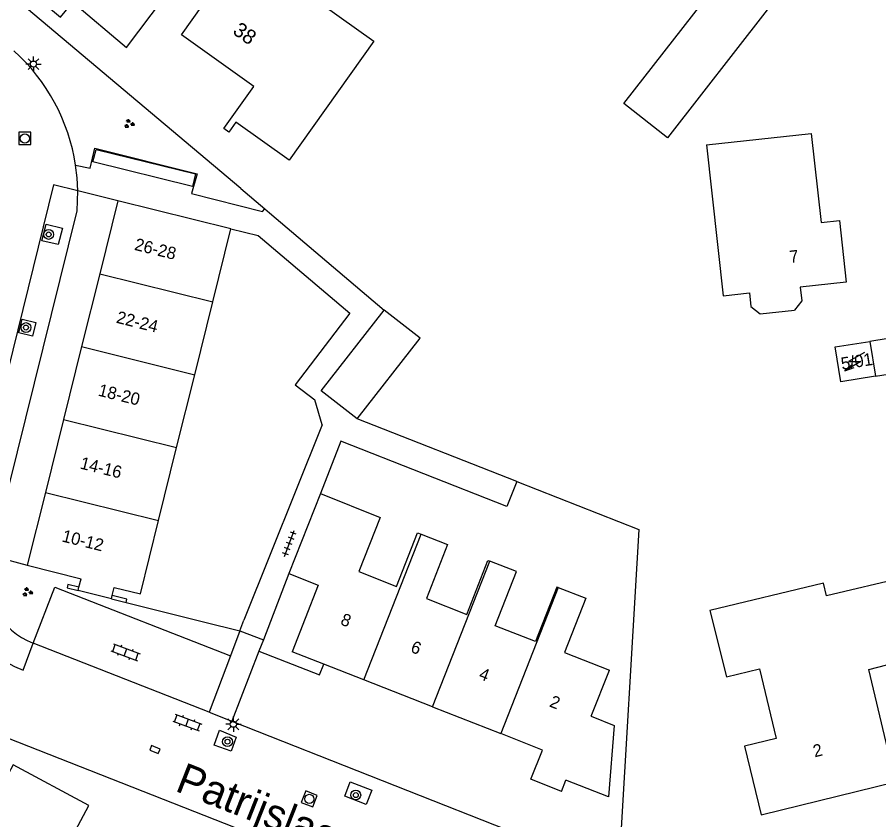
# Model space of a CAD drawing. Extents: x 136000 to 141000, y 400494 to 402006.
# Drawn here: x 137841.5 to 137911.7, y 401687.4 to 401752.7 of the extents above; entities that cross this region are included whole.
import ezdxf

# ---------------------------------------------------------------- set-up
doc = ezdxf.new("R2010")
doc.units = 0
for name, color, linetype in [('gg-afsc-erfafscheiding', 7, 'Continuous'), ('gg-afsc-muur', 7, 'Continuous'), ('gg-anno-huisnummerreeks BGT', 7, 'Continuous'), ('gg-anno-openbare ruimte label', 7, 'Continuous'), ('gg-bbg-bijgebouw', 7, 'Continuous'), ('gg-bbg-gedigitaliseerde bebouwing', 7, 'Continuous'), ('gg-bbg-gedigitaliseerde bijgebouw', 7, 'Continuous'), ('gg-bbg-hoofdgebouw', 7, 'Continuous'), ('gg-bbg-luifel en loopbrug', 7, 'Continuous'), ('gg-bbg-overig bouwwerk', 7, 'Continuous'), ('gg-bbg-tussenscheiding', 7, 'Continuous'), ('gg-knt-verharding', 7, 'Continuous'), ('gg-knt-verharding nz', 7, 'Continuous'), ('gt-anno-plantopografie huisnummer', 7, 'Continuous'), ('gt-bbg-plantopografie pand', 7, 'Continuous'), ('gt-symb-boom', 7, 'Continuous'), ('gt-symb-groenvak', 7, 'Continuous'), ('gt-symb-klinker verharding', 7, 'Continuous'), ('gt-symb-kolk', 7, 'Continuous'), ('gt-symb-lichtmast', 7, 'Continuous'), ('gt-symb-rioolschacht', 7, 'Continuous'), ('gt-symb-tegel verharding', 7, 'Continuous'), ('gt-symb-trafo symbool', 7, 'Continuous')]:
    doc.layers.add(name, color=color, linetype=linetype)

# ---------------------------------------------------------------- blocks, each defined once
blk = doc.blocks.new('gt0-RS')
at = {"layer": 'gt-symb-rioolschacht'}
blk.add_lwpolyline([(-0.5, -0.5), (0.5, -0.5), (0.5, 0.5), (-0.5, 0.5)], close=True, dxfattribs=at)
blk.add_circle((0, 0), 0.375, dxfattribs=at)
blk = doc.blocks.new('gt0-GRVAK')
at = {"layer": 'gt-symb-groenvak'}
for p, q in [((-0.11, 0.189), (-0.228, 0.24)), ((-0.182, 0.153), (0.088, 0.153)), ((-0.091, 0.211), (-0.156, 0.322)), ((-0.047, 0.214), (-0.047, 0.393)), ((-0.004, 0.211), (0.061, 0.322)), ((0.015, 0.189), (0.133, 0.24)), ((0.262, -0.052), (0.197, 0.059)), ((0.305, -0.049), (0.305, 0.13)), ((0.349, -0.052), (0.414, 0.059)), ((-0.245, -0.228), (-0.363, -0.177)), ((-0.318, -0.264), (-0.047, -0.264)), ((-0.226, -0.206), (-0.291, -0.095)), ((-0.183, -0.203), (-0.183, -0.024)), ((-0.139, -0.206), (-0.074, -0.095)), ((-0.12, -0.228), (-0.002, -0.177)), ((0.243, -0.074), (0.125, -0.023)), ((0.17, -0.11), (0.441, -0.11)), ((0.368, -0.074), (0.486, -0.023))]:
    blk.add_line(p, q, dxfattribs=at)
blk = doc.blocks.new('gt0-LMAST')
at = {"layer": 'gt-symb-lichtmast'}
for p, q in [((-0.182, 0.173), (-0.447, 0.438)), ((-0.005, 0.246), (-0.005, 0.621)), ((0.172, 0.173), (0.437, 0.438)), ((-0.255, -0.004), (-0.63, -0.004)), ((-0.182, -0.181), (-0.447, -0.446)), ((-0.005, -0.254), (-0.005, -0.629)), ((0.437, -0.446), (0.172, -0.181)), ((0.245, -0.004), (0.62, -0.004))]:
    blk.add_line(p, q, dxfattribs=at)
blk.add_circle((-0.005, -0.004), 0.25, dxfattribs=at)
blk = doc.blocks.new('gt0-BOOM')
at = {"layer": 'gt-symb-boom'}
for radius in [0.4, 0.2]:
    blk.add_circle((0, 0), radius, dxfattribs=at)
blk = doc.blocks.new('gt0-KL1')
at = {"layer": 'gt-symb-klinker verharding'}
for p, q in [((-1.15, 0.3), (1.15, 0.3)), ((-1, -0.3), (-1, 0.3)), ((-0.5, 0.3), (-0.5, 0.45)), ((0, -0.3), (0, 0.3)), ((0.5, 0.3), (0.5, 0.45)), ((1, -0.3), (1, 0.3)), ((-1.15, -0.3), (1.15, -0.3)), ((-0.5, -0.45), (-0.5, -0.3)), ((0.5, -0.45), (0.5, -0.3))]:
    blk.add_line(p, q, dxfattribs=at)
blk = doc.blocks.new('gt0-HSP')
at = {"layer": 'gt-symb-trafo symbool'}
for points in [[(0.771, 0.746), (-0.529, -0.004), (0.471, -0.004), (-0.829, -0.754)], [(-0.217, -0.24), (-0.829, -0.754), (-0.077, -0.48)]]:
    blk.add_lwpolyline(points, dxfattribs=at)
blk = doc.blocks.new('gt0-TEG1')
at = {"layer": 'gt-symb-tegel verharding'}
for p, q in [((-1.125, 0), (1.125, 0)), ((-0.9, -0.25), (-0.9, 0.25)), ((-0.45, -0.25), (-0.45, 0.25)), ((0, -0.25), (0, 0.25)), ((0.45, -0.25), (0.45, 0.25)), ((0.9, -0.25), (0.9, 0.25))]:
    blk.add_line(p, q, dxfattribs=at)
blk = doc.blocks.new('gt0-KOLK')
at = {"layer": 'gt-symb-kolk'}
blk.add_lwpolyline([(0, 0), (0.375, 0), (0.375, 0.4), (-0.375, 0.4), (-0.375, 0), (0, 0)], dxfattribs=at)

msp = doc.modelspace()

# ---------------------------------------------------------------- linework, layer by layer
at = {"layer": 'gg-afsc-erfafscheiding'}
for p, q in [((137859.739, 401738.767), (137839.014, 401756.232)), ((137849.72, 401737.78), (137846.448, 401738.588)), ((137859.739, 401738.767), (137861.685, 401737.127)), ((137862.066, 401736.806), (137871.42, 401728.882)), ((137866.365, 401719.541), (137865.759, 401721.567)), ((137882.227, 401714.91), (137869.233, 401720.012)), ((137866.365, 401719.541), (137859.998, 401703.607)), ((137839.424, 401708.881), (137842.33, 401708.09)), ((137856.698, 401703.471), (137859.673, 401702.743)), ((137859.673, 401702.743), (137859.998, 401703.607))]:
    msp.add_line(p, q, dxfattribs=at)
for points in [[(137868.629, 401728.623), (137864.156, 401722.797), (137865.759, 401721.567)], [(137882.227, 401714.91), (137881.43, 401712.879), (137867.899, 401718.192), (137866.227, 401713.932)], [(137882.227, 401714.91), (137892.182, 401711.001), (137890.525, 401682.979)]]:
    msp.add_lwpolyline(points, dxfattribs=at)
at = {"layer": 'gg-afsc-muur'}
for p, q in [((137849.2, 401705.352), (137850.385, 401705.056)), ((137850.385, 401705.056), (137856.698, 401703.471)), ((137859.293, 401686.702), (137839.536, 401694.481))]:
    msp.add_line(p, q, dxfattribs=at)
for points in [[(137846.545, 401706.295), (137845.653, 401706.518), (137845.587, 401706.256), (137846.478, 401706.033)], [(137850.385, 401705.056), (137850.45, 401705.318), (137849.264, 401705.617)]]:
    msp.add_lwpolyline(points, dxfattribs=at)
at = {"layer": 'gg-bbg-bijgebouw'}
for points in [[(137899.074, 401756.121), (137902.641, 401753.323), (137894.516, 401742.91), (137890.945, 401745.697), (137899.074, 401756.121)], [(137888.289, 401695.786), (137890.168, 401695.043), (137889.705, 401689.224), (137886.234, 401690.59)]]:
    msp.add_lwpolyline(points, dxfattribs=at)
at = {"layer": 'gg-bbg-gedigitaliseerde bebouwing'}
for p, q in [((137857.453, 401729.549), (137858.93, 401735.506)), ((137855.979, 401723.609), (137857.453, 401729.549)), ((137854.506, 401717.67), (137855.979, 401723.609)), ((137853.033, 401711.731), (137854.506, 401717.67)), ((137866.227, 401713.932), (137871.097, 401711.982)), ((137851.55, 401705.75), (137853.033, 401711.731))]:
    msp.add_line(p, q, dxfattribs=at)
for points in [[(137897.697, 401742.35), (137899.041, 401730.048), (137901.195, 401730.286)], [(137901.195, 401730.286), (137901.316, 401729.161), (137902.071, 401728.557), (137904.858, 401728.872)], [(137871.097, 401711.982), (137869.367, 401707.576), (137872.438, 401706.37), (137874.153, 401710.736), (137874.437, 401710.625)], [(137874.437, 401710.625), (137876.596, 401709.777), (137874.87, 401705.38), (137878.157, 401704.09), (137879.884, 401708.487), (137880.022, 401708.433)], [(137885.606, 401706.277), (137885.499, 401706.319), (137883.752, 401701.871), (137880.475, 401703.157), (137882.209, 401707.574), (137880.022, 401708.433)], [(137885.606, 401706.277), (137887.849, 401705.396), (137886.121, 401700.993), (137889.781, 401699.556)], [(137899.318, 401699), (137902.014, 401699.645), (137903.372, 401693.973), (137900.79, 401693.355), (137902.16, 401687.76)]]:
    msp.add_lwpolyline(points, dxfattribs=at)
at = {"layer": 'gg-bbg-gedigitaliseerde bijgebouw'}
for points in [[(137869.233, 401720.012), (137866.292, 401722.306), (137871.42, 401728.882)], [(137869.233, 401720.012), (137874.362, 401726.587), (137871.42, 401728.882)]]:
    msp.add_lwpolyline(points, dxfattribs=at)
at = {"layer": 'gg-bbg-hoofdgebouw'}
for p, q in [((137849.72, 401737.78), (137848.242, 401731.842)), ((137858.93, 401735.506), (137849.72, 401737.78)), ((137848.242, 401731.842), (137846.764, 401725.904)), ((137911.01, 401726.33), (137911.46, 401723.49)), ((137846.764, 401725.904), (137845.286, 401719.966)), ((137845.286, 401719.966), (137843.808, 401714.028)), ((137843.808, 401714.028), (137842.33, 401708.09)), ((137866.227, 401713.932), (137863.665, 401707.407)), ((137842.33, 401708.09), (137846.718, 401706.976)), ((137846.545, 401706.295), (137846.718, 401706.976)), ((137846.478, 401706.033), (137846.545, 401706.295)), ((137849.264, 401705.617), (137849.427, 401706.289)), ((137849.427, 401706.289), (137851.55, 401705.75)), ((137849.2, 401705.352), (137846.478, 401706.033)), ((137849.2, 401705.352), (137849.264, 401705.617)), ((137866.512, 401700.036), (137863.93, 401701.05)), ((137869.776, 401698.755), (137866.512, 401700.036)), ((137888.289, 401695.786), (137889.781, 401699.556)), ((137875.361, 401696.562), (137869.776, 401698.755)), ((137875.361, 401696.562), (137880.931, 401694.374)), ((137885.87, 401689.67), (137886.234, 401690.59))]:
    msp.add_line(p, q, dxfattribs=at)
for points in [[(137897.697, 401742.35), (137906.228, 401743.258), (137907.03, 401736.01)], [(137907.03, 401736.01), (137908.54, 401736.18), (137909.09, 401731.159)], [(137909.09, 401731.159), (137905.328, 401730.75), (137905.457, 401729.619), (137904.858, 401728.872)], [(137911.46, 401723.49), (137908.64, 401723.04), (137908.19, 401725.88), (137911.01, 401726.33)], [(137863.665, 401707.407), (137866.057, 401706.467), (137863.93, 401701.05)], [(137913.91, 401707.11), (137907.478, 401705.601), (137907.239, 401706.625), (137897.974, 401704.418), (137899.318, 401699)], [(137902.16, 401687.76), (137913.11, 401690.46), (137910.92, 401699.61), (137915.44, 401700.76), (137913.91, 401707.11)], [(137885.87, 401689.67), (137883.38, 401690.66), (137884.33, 401693.04), (137880.931, 401694.374)], [(137846.028, 401681.809), (137844.278, 401682.763), (137847.34, 401688.518), (137841.179, 401691.841), (137839.52, 401688.78)]]:
    msp.add_lwpolyline(points, dxfattribs=at)
at = {"layer": 'gg-bbg-luifel en loopbrug'}
for p, q in [((137863.665, 401707.407), (137861.58, 401702.027)), ((137861.58, 401702.027), (137861.219, 401701.094))]:
    msp.add_line(p, q, dxfattribs=at)
msp.add_lwpolyline([(137861.219, 401701.094), (137866.165, 401699.152), (137866.512, 401700.036)], dxfattribs=at)
at = {"layer": 'gg-bbg-overig bouwwerk'}
msp.add_lwpolyline([(137847.691, 401740.941), (137847.944, 401741.967), (137856.049, 401739.97), (137855.797, 401738.944), (137847.691, 401740.941)], dxfattribs=at)
at = {"layer": 'gg-bbg-tussenscheiding'}
for p, q in [((137848.242, 401731.842), (137857.453, 401729.549)), ((137846.764, 401725.904), (137855.979, 401723.609)), ((137845.286, 401719.966), (137854.506, 401717.67)), ((137843.808, 401714.028), (137853.033, 401711.731)), ((137869.776, 401698.755), (137874.437, 401710.625)), ((137875.361, 401696.562), (137880.022, 401708.433)), ((137885.606, 401706.277), (137880.931, 401694.374))]:
    msp.add_line(p, q, dxfattribs=at)
at = {"layer": 'gg-knt-verharding'}
for p, q in [((137861.685, 401737.127), (137862.066, 401736.806)), ((137858.93, 401735.506), (137861.142, 401734.96)), ((137861.142, 401734.96), (137868.629, 401728.623)), ((137911.46, 401723.49), (137913.536, 401723.831)), ((137859.673, 401702.743), (137858.908, 401700.705)), ((137859.673, 401702.743), (137861.58, 401702.027)), ((137858.908, 401700.705), (137857.148, 401696.116)), ((137861.219, 401701.094), (137859.009, 401695.383)), ((137857.148, 401696.116), (137859.009, 401695.383)), ((137859.009, 401695.383), (137890.525, 401682.979))]:
    msp.add_line(p, q, dxfattribs=at)
for points in [[(137912.99, 401754.73), (137913.36, 401751.65), (137917.3, 401727.35), (137911.01, 401726.33)], [(137846.273, 401740.686), (137847.449, 401740.443), (137847.833, 401742.059), (137856.169, 401739.982), (137855.727, 401738.378), (137861.509, 401736.918), (137861.685, 401737.127)], [(137846.448, 401738.588), (137846.396, 401739.64), (137846.273, 401740.686)], [(137839.424, 401708.881), (137846.39, 401736.97), (137846.448, 401738.588)], [(137843.878, 401735.887), (137845.196, 401735.562), (137844.854, 401734.223), (137843.53, 401734.509), (137843.878, 401735.887)], [(137841.642, 401727.019), (137841.918, 401728.145), (137843.045, 401727.869), (137842.769, 401726.743), (137841.642, 401727.019)], [(137842.81, 401701.756), (137844.577, 401706.298), (137858.908, 401700.705)], [(137858.005, 401694.656), (137859.373, 401694.088), (137858.944, 401692.934), (137857.572, 401693.425), (137858.005, 401694.656)], [(137868.213, 401689.275), (137868.653, 401690.446), (137870.406, 401689.772), (137869.952, 401688.61), (137868.213, 401689.275)]]:
    msp.add_lwpolyline(points, dxfattribs=at)
for centre, radius, start, end in [((137830.754, 401738.321), 15.698, 8.66459, 48.0594), ((137844.784, 401707.046), 5.647, 167.60912, 249.53644)]:
    msp.add_arc(centre, radius, start, end, dxfattribs=at)
at = {"layer": 'gg-knt-verharding nz'}
for p, q in [((137844.486, 401739.072), (137838.849, 401716.306)), ((137846.448, 401738.588), (137844.486, 401739.072)), ((137841.993, 401699.554), (137842.81, 401701.756)), ((137857.148, 401696.116), (137842.81, 401701.756))]:
    msp.add_line(p, q, dxfattribs=at)
msp.add_arc((137844.764, 401707.028), 7.971, 166.28357, 249.65987, dxfattribs=at)
at = {"layer": 'gt-bbg-plantopografie pand'}
for points in [[(137856.507, 401754.079), (137860.729, 401759.615), (137856.4, 401763.27), (137852.938, 401759.162), (137848.527, 401762.88), (137842.081, 401755.23), (137845.041, 401752.736), (137846.062, 401753.947), (137850.436, 401750.261), (137854.435, 401755.624), (137856.507, 401754.079)], [(137863.949, 401759.374), (137868.172, 401756.367), (137866.347, 401753.804), (137870.585, 401750.787), (137863.674, 401741.081), (137859.333, 401744.173), (137858.76, 401743.369), (137858.352, 401743.659), (137860.797, 401747.094), (137854.898, 401751.294), (137862.742, 401762.31), (137863.181, 401761.997), (137860.968, 401758.889), (137862.717, 401757.644), (137863.949, 401759.374)]]:
    msp.add_lwpolyline(points, dxfattribs=at)

# ---------------------------------------------------------------- block references
at = {"layer": 'gt-symb-boom'}
for p in [(137844.077, 401735.038), (137842.227, 401727.452), (137858.656, 401693.715), (137869.111, 401689.369)]:
    msp.add_blockref('gt0-BOOM', p, dxfattribs=at)
at = {"layer": 'gt-symb-groenvak'}
for p in [(137850.628, 401744.048), (137842.334, 401705.901)]:
    msp.add_blockref('gt0-GRVAK', p, dxfattribs=at)
at = {"layer": 'gt-symb-klinker verharding'}
for p, rotation in [((137850.341, 401700.999), -20.663302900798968), ((137855.374, 401695.272), -20.30124998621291)]:
    msp.add_blockref('gt0-KL1', p, dxfattribs=dict(at, rotation=rotation))
at = {"layer": 'gt-symb-kolk', "rotation": -21.641900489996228}
msp.add_blockref('gt0-KOLK', (137852.666, 401692.889), dxfattribs=at)
at = {"layer": 'gt-symb-lichtmast'}
for p in [(137842.846, 401748.915), (137859.139, 401695.143)]:
    msp.add_blockref('gt0-LMAST', p, dxfattribs=at)
at = {"layer": 'gt-symb-rioolschacht'}
msp.add_blockref('gt0-RS', (137842.139, 401742.856), dxfattribs=at)
at = {"layer": 'gt-symb-rioolschacht', "rotation": -21.53536487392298}
msp.add_blockref('gt0-RS', (137865.319, 401689.057), dxfattribs=at)
at = {"layer": 'gt-symb-tegel verharding', "rotation": 69.26285188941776}
msp.add_blockref('gt0-TEG1', (137863.698, 401709.857), dxfattribs=at)
at = {"layer": 'gt-symb-trafo symbool'}
msp.add_blockref('gt0-HSP', (137909.803, 401724.688), dxfattribs=at)

# ---------------------------------------------------------------- texts
at = {"layer": 'gg-anno-huisnummerreeks BGT'}
for s, rotation, p in [('26-28', 346, (137851.008, 401733.791)), ('7', 6.3, (137904.506, 401732.713)), ('22-24', 346, (137849.531, 401727.855)), ('5/01', 9, (137908.735, 401724.007)), ('18-20', 346, (137848.052, 401721.915)), ('14-16', 346, (137846.574, 401715.977)), ('10-12', 346, (137845.096, 401710.039)), ('8', 338.6, (137867.79, 401703.294)), ('6', 338.6, (137873.506, 401701.05)), ('4', 338.5, (137879.066, 401698.867)), ('2', 338.6, (137884.825, 401696.605)), ('2', 13.8, (137906.51, 401692.437))]:
    msp.add_text(s, height=1, rotation=rotation, dxfattribs=at).set_placement(p)
at = {"layer": 'gg-anno-openbare ruimte label'}
msp.add_text('Patrijslaan', height=2.5, rotation=338.5, dxfattribs=at).set_placement((137854.291, 401689.737))
at = {"layer": 'gt-anno-plantopografie huisnummer'}
msp.add_text('38', height=1.2, rotation=324.5505, dxfattribs=at).set_placement((137858.998, 401751.444))

doc.saveas('drawing.dxf')
